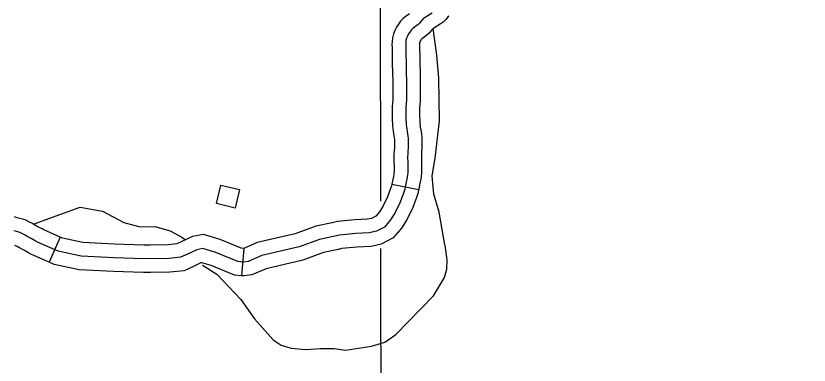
# Model space of a CAD drawing. Extents: x -19 to 366, y -4 to 359.
# Drawn here: x 135.016 to 135.837, y 196.67 to 197.032 of the extents above; entities that cross this region are included whole.
import ezdxf

# ---------------------------------------------------------------- set-up
doc = ezdxf.new("R2010")
doc.units = 0
for name, color, linetype in [('21', 7, 'Continuous'), ('R_Axis Annot', 7, 'Continuous'), ('R_Temp Easement', 7, 'Continuous'), ('Sheet Fence', 7, 'Continuous'), ('T_Indications', 7, 'Continuous')]:
    doc.layers.add(name, color=color, linetype=linetype)

msp = doc.modelspace()

# ---------------------------------------------------------------- linework, layer by layer
at = {"layer": '21'}
msp.add_lwpolyline([(135.24723, 196.85223), (135.24261, 196.83306), (135.22339, 196.83769), (135.22801, 196.85686)], close=True, dxfattribs=at)
at = {"layer": 'R_Axis Annot'}
for points in [[(135.39361, 196.84008), (135.39326, 197.04902)], [(135.39474, 196.18413), (135.3937, 196.79105)]]:
    msp.add_lwpolyline(points, dxfattribs=at)
at = {"layer": 'R_Temp Easement'}
for points in [[(135.45997, 196.79495), (135.45397, 196.82863), (135.44859, 196.84758), (135.447, 196.86654), (135.44995, 196.88476), (135.45432, 196.92348), (135.45376, 196.96786), (135.45177, 196.99176), (135.44798, 197.0191)], [(135.03371, 196.81648), (135.04595, 196.82065), (135.0821, 196.83394), (135.10539, 196.82986), (135.12735, 196.81795), (135.14424, 196.81363), (135.15955, 196.81405), (135.17527, 196.80931), (135.18738, 196.80272), (135.19116, 196.79999)], [(135.20881, 196.77374), (135.22363, 196.76453), (135.2487, 196.73807), (135.26277, 196.71801), (135.28215, 196.69646), (135.29049, 196.6908), (135.30071, 196.68781), (135.31584, 196.68635), (135.33096, 196.68754), (135.34533, 196.68722), (135.35706, 196.68575), (135.38389, 196.68964), (135.39786, 196.69387), (135.40917, 196.70188), (135.44833, 196.74186), (135.45959, 196.76087), (135.4622, 196.76961), (135.46254, 196.77947), (135.46021, 196.79426), (135.45997, 196.79495)]]:
    msp.add_lwpolyline(points, dxfattribs=at)
at = {"layer": 'Sheet Fence'}
for points in [[(139.44064, 1.53154), (139.25106, 10.14733), (139.06082, 18.76327), (138.86992, 27.37935), (138.67836, 35.99557), (138.48613, 44.61194), (138.29325, 53.22845), (138.09971, 61.84511), (137.9055, 70.46191), (137.71065, 79.07885), (137.51513, 87.69595), (137.31896, 96.31318), (137.12214, 104.93057), (136.92466, 113.54809), (136.72653, 122.16577), (136.52775, 130.78359), (136.32832, 139.40156), (136.12824, 148.01968), (135.9275, 156.63794), (135.72612, 165.25636), (135.5241, 173.87492), (135.32143, 182.49362), (135.11811, 191.11248), (134.91415, 199.73149), (134.70954, 208.35064), (134.50429, 216.96995), (134.2984, 225.5894), (134.09187, 234.209), (133.8847, 242.82876), (133.6769, 251.44866), (133.46845, 260.06872), (133.25937, 268.68892), (133.04965, 277.30928), (132.8393, 285.92978), (132.62831, 294.55044), (132.41669, 303.17125), (132.20444, 311.79221), (131.99156, 320.41333), (131.77805, 329.0346), (131.56391, 337.65601), (131.34914, 346.27759)], [(0, 189.51617), (7.11214, 189.52059), (14.22427, 189.53386), (21.33637, 189.55597), (28.44845, 189.58693), (35.56048, 189.62672), (42.67245, 189.67537), (49.78436, 189.73285), (56.89619, 189.79918), (64.00793, 189.87436), (71.11958, 189.95838), (78.23111, 190.05124), (85.34253, 190.15294), (92.45381, 190.26349), (99.56495, 190.38288), (106.67593, 190.51112), (113.78675, 190.6482), (120.89739, 190.79412), (128.00785, 190.94888), (135.11811, 191.11248), (142.22816, 191.28493), (149.33799, 191.46621), (156.44759, 191.65634), (163.55694, 191.85531), (170.66605, 192.06312), (177.77489, 192.27977), (184.88345, 192.50526), (191.99173, 192.73959), (199.09971, 192.98276), (206.20739, 193.23477), (213.31474, 193.49561), (220.42177, 193.7653), (227.52845, 194.04382), (234.63479, 194.33118), (241.74076, 194.62738), (248.84635, 194.93241), (255.95157, 195.24628), (263.05638, 195.56898), (270.16079, 195.90052), (277.26478, 196.24089), (284.36834, 196.5901), (291.47147, 196.94814), (298.57414, 197.31501), (305.67635, 197.69072), (312.77809, 198.07525), (319.87934, 198.46862), (326.9801, 198.87082), (334.08035, 199.28185), (341.18009, 199.7017)]]:
    msp.add_spline(points, degree=3, dxfattribs=at)
at = {"layer": 'T_Indications'}
for p, q in [((135.40502, 196.85771), (135.43293, 196.85235)), ((135.06155, 196.80277), (135.05006, 196.77679)), ((135.25177, 196.7912), (135.24919, 196.76291))]:
    msp.add_line(p, q, dxfattribs=at)
for points in [[(135.4233, 197.03448), (135.4198, 197.03192), (135.41679, 197.0295), (135.41411, 197.02668), (135.41183, 197.02363), (135.40993, 197.0206), (135.40818, 197.01719), (135.40682, 197.01365), (135.40574, 197.0097), (135.40529, 197.00556), (135.40523, 197.00255), (135.40533, 196.99938), (135.40542, 196.99716), (135.40551, 196.99019), (135.40558, 196.9854), (135.40589, 196.97115), (135.40601, 196.96647), (135.40608, 196.96185), (135.40613, 196.95719), (135.40614, 196.95453)], [(135.44695, 197.03528), (135.44068, 197.03133), (135.43898, 197.03015), (135.43734, 197.0288), (135.4356, 197.02688), (135.43382, 197.02485), (135.43232, 197.02348), (135.42845, 197.02065), (135.42643, 197.01903), (135.42499, 197.01751), (135.42355, 197.01559), (135.42229, 197.01357), (135.42117, 197.01139), (135.42033, 197.00922), (135.41974, 197.00703), (135.41948, 197.00466), (135.41944, 197.00264), (135.41953, 196.99988), (135.41962, 196.99755), (135.41972, 196.99039), (135.41979, 196.98566), (135.42009, 196.97148), (135.42021, 196.96675), (135.42028, 196.96202), (135.42033, 196.95729), (135.42035, 196.95257), (135.42035, 196.95019), (135.42026, 196.94785), (135.42015, 196.94584), (135.41977, 196.94039), (135.41967, 196.9384), (135.41957, 196.93611), (135.41955, 196.93368)], [(135.46402, 197.03236), (135.46346, 197.03152), (135.46089, 197.02846), (135.45813, 197.02591), (135.45502, 197.02357), (135.44851, 197.01947), (135.44756, 197.01881), (135.44717, 197.0185), (135.44619, 197.01741), (135.44397, 197.01489), (135.44134, 197.01248), (135.4371, 197.00938), (135.43608, 197.00855), (135.43586, 197.00833), (135.43528, 197.00754), (135.43465, 197.00654), (135.43416, 197.00558), (135.43385, 197.00478), (135.43373, 197.00437), (135.43367, 197.00376), (135.43365, 197.00274), (135.43372, 197.00038), (135.43382, 196.99793), (135.43392, 196.99059), (135.43399, 196.98592), (135.43429, 196.97181), (135.43441, 196.96703), (135.43449, 196.9622), (135.43453, 196.9574), (135.43455, 196.95467)], [(135.40614, 196.95453), (135.40615, 196.95253), (135.40615, 196.95048), (135.40607, 196.94851), (135.40597, 196.94671), (135.40559, 196.94126), (135.40548, 196.93908), (135.40537, 196.93648), (135.40534, 196.93374), (135.40534, 196.9312), (135.40537, 196.92866), (135.40545, 196.92612), (135.40552, 196.92365), (135.40565, 196.92104), (135.40581, 196.91842), (135.40606, 196.91563), (135.40644, 196.91269), (135.40727, 196.90786), (135.40759, 196.90574), (135.40775, 196.90431), (135.40782, 196.90291), (135.40782, 196.90089), (135.40778, 196.89906), (135.40768, 196.8967), (135.40741, 196.89198), (135.40729, 196.88921), (135.40723, 196.88674), (135.40723, 196.88425), (135.40728, 196.88145), (135.40743, 196.87671), (135.40747, 196.8744), (135.40747, 196.87265), (135.40739, 196.87057), (135.40727, 196.86931), (135.40707, 196.86793), (135.40666, 196.86584), (135.40598, 196.86266), (135.40503, 196.85771)], [(135.43455, 196.95467), (135.43456, 196.95261), (135.43456, 196.9499), (135.43445, 196.94718), (135.43433, 196.94497), (135.43395, 196.93951), (135.43385, 196.93772), (135.43377, 196.93575), (135.43375, 196.93362), (135.43375, 196.93134), (135.43377, 196.92923), (135.43384, 196.92698), (135.43391, 196.92478), (135.43402, 196.9226), (135.43414, 196.92057), (135.43431, 196.91875), (135.43454, 196.91691), (135.43532, 196.91238), (135.43577, 196.90938), (135.43608, 196.90657), (135.43623, 196.90367), (135.43623, 196.90057), (135.43617, 196.89809), (135.43605, 196.8953), (135.43579, 196.89057), (135.43569, 196.88824), (135.43564, 196.88635), (135.43564, 196.88451), (135.43568, 196.88217), (135.43583, 196.87743), (135.43588, 196.87465), (135.43588, 196.87204), (135.43574, 196.86876), (135.4355, 196.86598), (135.43508, 196.86313), (135.4345, 196.86014), (135.43381, 196.85698), (135.43293, 196.85235)], [(135.41955, 196.93368), (135.41955, 196.93127), (135.41957, 196.92895), (135.41964, 196.92655), (135.41971, 196.92422), (135.41983, 196.92182), (135.41997, 196.9195), (135.42018, 196.91719), (135.42049, 196.9148), (135.4213, 196.91012), (135.42168, 196.90756), (135.42191, 196.90544), (135.42202, 196.90329), (135.42203, 196.90073), (135.42198, 196.89857), (135.42186, 196.896), (135.4216, 196.89127), (135.42149, 196.88872), (135.42144, 196.88655), (135.42143, 196.88438), (135.42148, 196.88181), (135.42163, 196.87707), (135.42168, 196.87453), (135.42167, 196.87235), (135.42156, 196.86967), (135.42139, 196.86765), (135.42107, 196.86553), (135.42058, 196.86299), (135.41989, 196.85982), (135.41893, 196.8548), (135.41848, 196.85259), (135.41727, 196.84857)], [(135.40503, 196.85771), (135.405, 196.85758), (135.40469, 196.85607), (135.40382, 196.85315), (135.40061, 196.84478), (135.39619, 196.83544), (135.39215, 196.82915), (135.38834, 196.82465), (135.38399, 196.82233), (135.37984, 196.82137), (135.36673, 196.82084), (135.3487, 196.81904), (135.34334, 196.81788)], [(135.43292, 196.85235), (135.43286, 196.85203), (135.43226, 196.84912), (135.43073, 196.84398), (135.42675, 196.8336), (135.42109, 196.82163), (135.41504, 196.81222), (135.40652, 196.80214), (135.39405, 196.79549), (135.38364, 196.79309), (135.36872, 196.79249), (135.35313, 196.79093), (135.34935, 196.79011)], [(135.41727, 196.84857), (135.41368, 196.83919), (135.40864, 196.82854), (135.40359, 196.82068), (135.39743, 196.81339), (135.38902, 196.80891), (135.38174, 196.80723), (135.36773, 196.80667), (135.35091, 196.80498), (135.33017, 196.8005), (135.30888, 196.79265), (135.27021, 196.78367), (135.25619, 196.77751), (135.25171, 196.77694), (135.24555, 196.77751), (135.22257, 196.78704), (135.20912, 196.79096), (135.20295, 196.78984), (135.19342, 196.78536), (135.18614, 196.78199), (135.17437, 196.78087), (135.14803, 196.78031), (135.1172, 196.78143), (135.08301, 196.78311), (135.05947, 196.78816), (135.03803, 196.79764)], [(135.06155, 196.80277), (135.04443, 196.81034), (135.04262, 196.81137), (135.03843, 196.81373), (135.03416, 196.8161), (135.03191, 196.8173), (135.02971, 196.81846), (135.02497, 196.82082), (135.02115, 196.822), (135.01697, 196.82298), (135.014, 196.82388)], [(135.34334, 196.81788), (135.3262, 196.81417), (135.3048, 196.80628), (135.2657, 196.79721), (135.25237, 196.79134), (135.25147, 196.79123), (135.25177, 196.7912)], [(135.03803, 196.79764), (135.03562, 196.79901), (135.0315, 196.80133), (135.02738, 196.80361), (135.02524, 196.80476), (135.02322, 196.80583), (135.01968, 196.80759), (135.01744, 196.80828), (135.01328, 196.80926)], [(135.15456, 196.79466), (135.14813, 196.79452), (135.11781, 196.79562), (135.08486, 196.79724), (135.06388, 196.80174), (135.06155, 196.80277)], [(135.25177, 196.7912), (135.24899, 196.79146), (135.22729, 196.80046), (135.20987, 196.80554), (135.19858, 196.80348), (135.18742, 196.79823), (135.18238, 196.7959), (135.17354, 196.79506), (135.15456, 196.79466)], [(135.05006, 196.77679), (135.03162, 196.78494), (135.02861, 196.78665), (135.02457, 196.78893), (135.0206, 196.79113), (135.01857, 196.79222), (135.01672, 196.7932), (135.01439, 196.79436)], [(135.34934, 196.79011), (135.33415, 196.78682), (135.31295, 196.77901), (135.27471, 196.77014), (135.26002, 196.76367), (135.25195, 196.76266), (135.2492, 196.76291)], [(135.15517, 196.76625), (135.14792, 196.7661), (135.11659, 196.76724), (135.08116, 196.76898), (135.05507, 196.77458), (135.05006, 196.77679)], [(135.24919, 196.76291), (135.2421, 196.76356), (135.21784, 196.77362), (135.20836, 196.77639), (135.20732, 196.7762), (135.19943, 196.77248), (135.18989, 196.76808), (135.17519, 196.76668), (135.15517, 196.76625)]]:
    msp.add_lwpolyline(points, dxfattribs=at)

doc.saveas('drawing.dxf')
